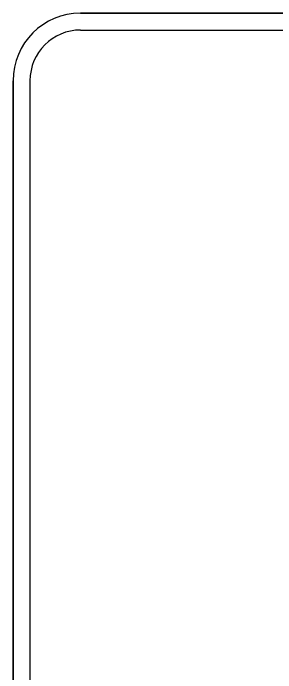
# Model space of a CAD drawing. Extents: x 99958 to 100136, y 99935 to 100013.
# Drawn here: x 100090.1956 to 100090.2613, y 99975.7599 to 99975.9249 of the extents above; entities that cross this region are included whole.
import ezdxf

# ---------------------------------------------------------------- set-up
doc = ezdxf.new("R2010")
doc.units = 0
doc.layers.add('TR_SN_ConstructionSigns', color=7, linetype='Continuous')

msp = doc.modelspace()

# ---------------------------------------------------------------- linework, layer by layer
at = {"layer": 'TR_SN_ConstructionSigns'}
for p, q in [((100090.51618, 99975.92488), (100090.21243, 99975.92488)), ((100090.51618, 99975.92488), (100090.21243, 99975.92488)), ((100090.21243, 99975.92488), (100090.51618, 99975.92488)), ((100090.21243, 99975.92067), (100090.51618, 99975.92067)), ((100090.19556, 99975.90801), (100090.19556, 99975.67176)), ((100090.19556, 99975.90801), (100090.19556, 99975.67176)), ((100090.19556, 99975.67176), (100090.19556, 99975.90801)), ((100090.19978, 99975.67176), (100090.19978, 99975.90801))]:
    msp.add_line(p, q, dxfattribs=at)
for radius in [0.01688, 0.01688, 0.01688, 0.01266]:
    msp.add_arc((100090.21243, 99975.90801), radius, 90, 180, dxfattribs=at)

doc.saveas('drawing.dxf')
